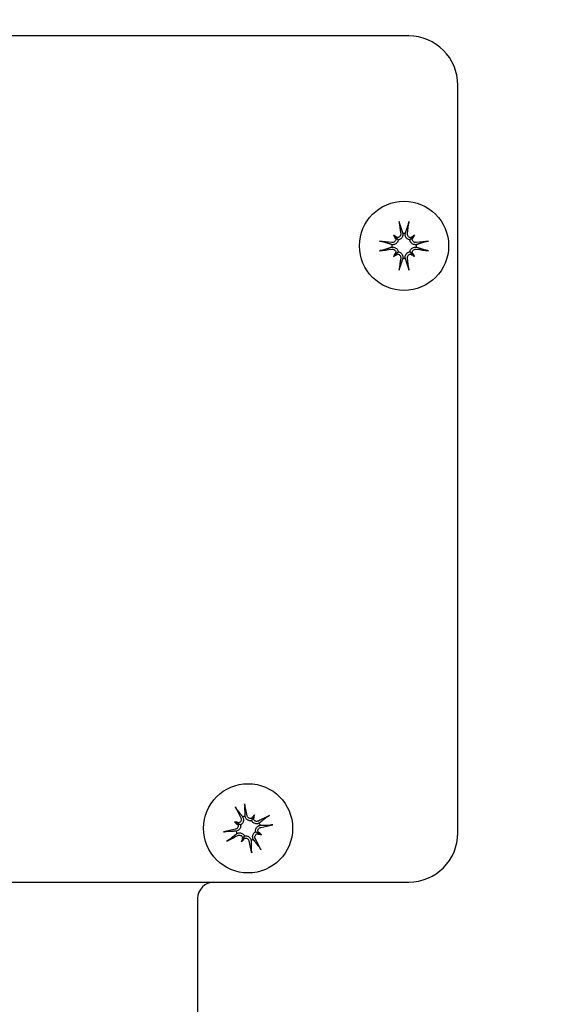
# Model space of a CAD drawing. Header units: inches. Extents: x 24 to 1128, y -69 to 748.
# Tile 349 of 656: x 459.58 to 461.59, y 687.27 to 691.02. Entities that reach past the tile are written whole.
import ezdxf

# ---------------------------------------------------------------- set-up
doc = ezdxf.new("R2010")
doc.units = ezdxf.units.IN
doc.header["$LTSCALE"] = 32
doc.header["$MEASUREMENT"] = 0
doc.layers.add('Dimension (ANSI)', color=7, linetype='Continuous', lineweight=25)
doc.layers.add('Visible (ANSI)', color=7, linetype='Continuous', lineweight=30)
doc.styles.add('Note Text (ANSI)', font='tahoma.ttf')
doc.dimstyles.new('SB Fraction-16 (ANSI)', dxfattribs={"dimscale": 32, "dimtxt": 0.125, "dimasz": 0.098425, "dimexe": 0.125, "dimexo": 0.0625, "dimgap": 0.031496, "dimtad": 0, "dimtih": 1, "dimtoh": 1, "dimdec": 4, "dimrnd": 1e-08, "dimzin": 0, "dimdsep": 46, "dimlunit": 5, "dimtxsty": 'Note Text (ANSI)', "dimcen": 0.09, "dimdle": 0.393701, "dimclrd": 256, "dimclre": 256, "dimclrt": 256, "dimadec": 0, "dimazin": 3, "dimtfac": 0.96, "dimtofl": 0, "dimtmove": 0, "dimatfit": 3, "dimfxl": 1, "dimfrac": 2, "dimtolj": 1, "dimtzin": 12, "dimlwd": -1, "dimlwe": -1, "dimarcsym": 0})

# ---------------------------------------------------------------- blocks, each defined once
blk = doc.blocks.new('*D18')
at = {"layer": 'Defpoints', "color": 0, "transparency": 16777216}
for p in [(468.7806, 692.6685), (316.9743, 544.6685), (468.7806, 544.6685)]:
    blk.add_point(p, dxfattribs=at)
at = {"layer": 'Dimension (ANSI)', "transparency": 16777216}
for p, q in [((466.7806, 692.6685), (312.9743, 692.6685)), ((316.9743, 689.5189), (316.9743, 626.7677)), ((316.9743, 547.8181), (316.9743, 620.5693)), ((466.7806, 544.6685), (312.9743, 544.6685))]:
    blk.add_line(p, q, dxfattribs=at)
for points in [[(316.4494, 689.5189), (317.4993, 689.5189), (316.9743, 692.6685)], [(316.4494, 547.8181), (317.4993, 547.8181), (316.9743, 544.6685)]]:
    blk.add_solid(points, dxfattribs=at)
at = {"layer": 'Dimension (ANSI)', "transparency": 16777216, "insert": (312.8723, 625.7599), "char_height": 4, "attachment_point": 1, "style": 'Note Text (ANSI)'}
blk.add_mtext('\\A1;148', dxfattribs=at)

msp = doc.modelspace()

# ---------------------------------------------------------------- linework, layer by layer
at = {"layer": 'Visible (ANSI)'}
for p, q in [((461.06042, 690.96029), (458.21042, 690.96029)), ((461.24792, 687.92279), (461.24792, 690.77279)), ((461.00227, 690.20073), (461.01082, 690.19218)), ((461.01082, 690.19218), (461.02028, 690.18272)), ((461.0746, 690.19218), (461.06514, 690.18272)), ((461.08315, 690.20073), (461.0746, 690.19218)), ((461.00227, 690.11985), (461.01082, 690.1284)), ((461.01082, 690.1284), (461.02028, 690.13786)), ((461.0746, 690.1284), (461.06514, 690.13786)), ((461.08315, 690.11985), (461.0746, 690.1284)), ((460.4673, 687.98123), (460.46155, 687.96914)), ((460.47249, 687.99215), (460.4673, 687.98123)), ((460.39627, 687.96507), (460.40719, 687.95988)), ((460.40719, 687.95988), (460.41928, 687.95413)), ((460.42334, 687.88885), (460.42854, 687.89977)), ((460.42854, 687.89977), (460.43429, 687.91186)), ((460.48865, 687.92112), (460.47656, 687.92687)), ((460.49957, 687.91593), (460.48865, 687.92112)), ((458.21042, 687.73529), (461.06042, 687.73529)), ((460.25542, 687.67279), (460.25542, 687.10029))]:
    msp.add_line(p, q, dxfattribs=at)
for centre, radius in [((459.63542, 689.34779), 4.125), ((459.63542, 689.34779), 4.09375), ((461.04271, 690.16029), 0.17), ((460.44792, 687.9405), 0.17)]:
    msp.add_circle(centre, radius, dxfattribs=at)
for centre, radius, start, end in [((461.06042, 690.77279), 0.1875, 0, 90), ((461.04271, 690.16029), 0.04718, 84.34093, 95.65907), ((461.04271, 690.16029), 0.04718, 174.34093, 185.65907), ((461.04271, 690.16029), 0.04718, 354.34093, 5.65907), ((461.04271, 690.16029), 0.04718, 264.34093, 275.65907), ((460.44792, 687.9405), 0.04718, 103.89552, 115.21367), ((460.44792, 687.9405), 0.04718, 193.89552, 205.21367), ((460.44792, 687.9405), 0.04718, 13.89552, 25.21367), ((460.44792, 687.9405), 0.04718, 283.89552, 295.21367), ((461.06042, 687.92279), 0.1875, 270, 0), ((460.31792, 687.67279), 0.0625, 90, 180)]:
    msp.add_arc(centre, radius, start, end, dxfattribs=at)
for centre, major_axis, ratio, start_param, end_param in [((461.05553, 690.16222), (0.03276, -0.21817), 0.0871557, 4.2685898, 4.4938021), ((461.02989, 690.16222), (0.03276, 0.21817), 0.0871557, 4.9309758, 5.1561882), ((460.98794, 690.09181), (0.15341, -0.12269), 0.5, 1.7720045, 1.8643738), ((461.11119, 690.21506), (-0.12269, 0.15341), 0.5, 1.2772189, 1.3695882), ((461.01544, 690.20332), (-0.00754, -0.00942), 0.9884519, 0.283831, 0.8431362), ((460.99968, 690.18756), (-0.00942, -0.00754), 0.9884519, 2.2984564, 2.8577617), ((461.09748, 690.09181), (0.15341, 0.12269), 0.5, 1.2772189, 1.3695882), ((461.06998, 690.20332), (-0.00754, 0.00942), 0.9884519, 2.2984564, 2.8577617), ((461.08574, 690.18756), (-0.00942, 0.00754), 0.9884519, 0.283831, 0.8431362), ((460.97423, 690.21506), (-0.12269, -0.15341), 0.5, 1.7720045, 1.8643738), ((461.04078, 690.14747), (-0.21817, 0.03276), 0.0871557, 4.9309758, 5.1561882), ((461.04078, 690.17311), (0.21817, 0.03276), 0.0871557, 4.2685898, 4.4938021), ((461.04463, 690.14747), (-0.21817, -0.03276), 0.0871557, 4.2685898, 4.4938021), ((461.04463, 690.17311), (0.21817, -0.03276), 0.0871557, 4.9309758, 5.1561882), ((461.11119, 690.10552), (0.12269, 0.15341), 0.5, 1.7720045, 1.8643738), ((460.98794, 690.22878), (-0.15341, -0.12269), 0.5, 1.2772189, 1.3695882), ((460.99968, 690.13302), (0.00942, -0.00754), 0.9884519, 0.283831, 0.8431362), ((461.01544, 690.11726), (0.00754, -0.00942), 0.9884519, 2.2984564, 2.8577617), ((461.05553, 690.15837), (-0.03276, -0.21817), 0.0871557, 4.9309758, 5.1561882), ((461.02989, 690.15837), (-0.03276, 0.21817), 0.0871557, 4.2685898, 4.4938021), ((461.06998, 690.11726), (0.00754, 0.00942), 0.9884519, 0.283831, 0.8431362), ((461.09748, 690.22878), (-0.15341, 0.12269), 0.5, 1.7720045, 1.8643738), ((461.08574, 690.13302), (0.00942, 0.00754), 0.9884519, 2.2984564, 2.8577617), ((460.97423, 690.10552), (0.12269, -0.15341), 0.5, 1.2772189, 1.3695882), ((460.45936, 687.9466), (0.10389, -0.19462), 0.0871557, 4.2685898, 4.4938021), ((460.43519, 687.93802), (-0.04215, 0.21655), 0.0871557, 4.9309758, 5.1561882), ((460.52245, 687.8943), (0.1035, 0.16696), 0.5, 1.2772189, 1.3695882), ((460.45921, 687.99017), (-0.01026, 0.00636), 0.9884519, 2.2984564, 2.8577617), ((460.47934, 687.98059), (-0.0114, 0.00395), 0.9884519, 0.283831, 0.8431362), ((460.36505, 687.96919), (-0.06426, -0.18563), 0.5, 1.7720045, 1.8643738), ((460.45402, 687.92906), (-0.19462, -0.10389), 0.0871557, 4.2685898, 4.4938021), ((460.4504, 687.92777), (-0.21655, -0.04215), 0.0871557, 4.9309758, 5.1561882), ((460.41923, 687.85763), (0.18563, -0.06426), 0.5, 1.7720045, 1.8643738), ((460.49412, 688.01503), (-0.16696, 0.1035), 0.5, 1.2772189, 1.3695882), ((460.40782, 687.97192), (-0.00395, -0.0114), 0.9884519, 0.283831, 0.8431362), ((460.39825, 687.95179), (-0.00636, -0.01026), 0.9884519, 2.2984564, 2.8577617), ((460.44544, 687.95323), (0.21655, 0.04215), 0.0871557, 4.9309758, 5.1561882), ((460.44181, 687.95194), (0.19462, 0.10389), 0.0871557, 4.2685898, 4.4938021), ((460.53078, 687.91181), (0.06426, 0.18563), 0.5, 1.7720045, 1.8643738), ((460.37339, 687.9867), (-0.1035, -0.16696), 0.5, 1.2772189, 1.3695882), ((460.4165, 687.90041), (0.0114, -0.00395), 0.9884519, 0.283831, 0.8431362), ((460.43663, 687.89083), (0.01026, -0.00636), 0.9884519, 2.2984564, 2.8577617), ((460.46064, 687.94298), (0.04215, -0.21655), 0.0871557, 4.9309758, 5.1561882), ((460.43648, 687.93439), (-0.10389, 0.19462), 0.0871557, 4.2685898, 4.4938021), ((460.48801, 687.90908), (0.00395, 0.0114), 0.9884519, 0.283831, 0.8431362), ((460.47661, 688.02337), (-0.18563, 0.06426), 0.5, 1.7720045, 1.8643738), ((460.49759, 687.92921), (0.00636, 0.01026), 0.9884519, 2.2984564, 2.8577617), ((460.40171, 687.86597), (0.16696, -0.1035), 0.5, 1.2772189, 1.3695882)]:
    msp.add_ellipse(centre, major_axis=major_axis, ratio=ratio, start_param=start_param, end_param=end_param, dxfattribs=at)
for points, knots in [([(461.02623, 690.24263), (461.0261, 690.24301), (461.02595, 690.24355), (461.02565, 690.24482), (461.02544, 690.2458), (461.02509, 690.24764), (461.0249, 690.24882), (461.0246, 690.25082), (461.02444, 690.252), (461.02432, 690.25306), (461.02431, 690.25318), (461.02429, 690.25331)], [0.070980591, 0.070980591, 0.070980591, 0.070980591, 0.077295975, 0.077295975, 0.085001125, 0.085001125, 0.092713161, 0.092713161, 0.100429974, 0.100429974, 0.101478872, 0.101478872, 0.101478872, 0.101478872]), ([(461.06113, 690.25331), (461.06111, 690.25318), (461.0611, 690.25306), (461.06098, 690.252), (461.06082, 690.25082), (461.06052, 690.24882), (461.06032, 690.24764), (461.05998, 690.2458), (461.05977, 690.24482), (461.05947, 690.24355), (461.05932, 690.24301), (461.05919, 690.24263)], [0.022192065, 0.022192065, 0.022192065, 0.022192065, 0.023240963, 0.023240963, 0.030957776, 0.030957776, 0.038669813, 0.038669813, 0.046374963, 0.046374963, 0.052690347, 0.052690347, 0.052690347, 0.052690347]), ([(461.02028, 690.18272), (461.02018, 690.18197), (461.02003, 690.18121), (461.01936, 690.17855), (461.01857, 690.17667), (461.01666, 690.17341), (461.0154, 690.17181), (461.01253, 690.1691), (461.01092, 690.16799), (461.00755, 690.1662), (461.00548, 690.16546), (461.00126, 690.16464), (460.9991, 690.16457), (460.99714, 690.16476), (460.99668, 690.16481), (460.99622, 690.16487), (460.99576, 690.16494)], [-0.082905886, -0.082905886, -0.082905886, -0.082905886, -0.07722729, -0.07722729, -0.062808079, -0.062808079, -0.048388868, -0.048388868, -0.033969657, -0.033969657, -0.016984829, -0.016984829, 0, 0, 0, 0.003998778, 0.003998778, 0.003998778, 0.003998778]), ([(461.01152, 690.18561), (461.01142, 690.18419), (461.01107, 690.1827), (461.00981, 690.1797), (461.0088, 690.17821), (461.00646, 690.17585), (461.00497, 690.17481), (461.00172, 690.17342), (460.99997, 690.17306), (460.99765, 690.17301), (460.99696, 690.17305), (460.99626, 690.17314)], [0.028039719, 0.028039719, 0.028039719, 0.028039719, 0.038804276, 0.038804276, 0.051438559, 0.051438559, 0.064219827, 0.064219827, 0.077001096, 0.077001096, 0.082246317, 0.082246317, 0.082246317, 0.082246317]), ([(461.02986, 690.20674), (461.03008, 690.20509), (461.02999, 690.20327), (461.02908, 690.19981), (461.02826, 690.19817), (461.02624, 690.1955), (461.02491, 690.19428), (461.02189, 690.19247), (461.02019, 690.19188), (461.01817, 690.19156), (461.01778, 690.19151), (461.01739, 690.19149)], [0, 0, 0, 0, 0.013005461, 0.013005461, 0.026010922, 0.026010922, 0.038651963, 0.038651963, 0.051293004, 0.051293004, 0.054256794, 0.054256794, 0.054256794, 0.054256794]), ([(461.03806, 690.20725), (461.03813, 690.20678), (461.03819, 690.20632), (461.03843, 690.2039), (461.03836, 690.20174), (461.03754, 690.19752), (461.0368, 690.19545), (461.03501, 690.19208), (461.0339, 690.19047), (461.03119, 690.1876), (461.0296, 690.18634), (461.02633, 690.18443), (461.02445, 690.18364), (461.02179, 690.18297), (461.02103, 690.18282), (461.02028, 690.18272)], [0.221046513, 0.221046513, 0.221046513, 0.221046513, 0.225045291, 0.225045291, 0.24203012, 0.24203012, 0.259014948, 0.259014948, 0.273434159, 0.273434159, 0.28785337, 0.28785337, 0.302272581, 0.302272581, 0.307951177, 0.307951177, 0.307951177, 0.307951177]), ([(461.06514, 690.18272), (461.06439, 690.18282), (461.06363, 690.18297), (461.06097, 690.18364), (461.05909, 690.18443), (461.05582, 690.18634), (461.05423, 690.1876), (461.05152, 690.19047), (461.05041, 690.19208), (461.04862, 690.19545), (461.04788, 690.19752), (461.04706, 690.20174), (461.04699, 690.2039), (461.04718, 690.20586), (461.04723, 690.20632), (461.04729, 690.20678), (461.04736, 690.20725)], [-0.082905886, -0.082905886, -0.082905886, -0.082905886, -0.07722729, -0.07722729, -0.062808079, -0.062808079, -0.048388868, -0.048388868, -0.033969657, -0.033969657, -0.016984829, -0.016984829, 0, 0, 0, 0.003998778, 0.003998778, 0.003998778, 0.003998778]), ([(461.06803, 690.19149), (461.0666, 690.19158), (461.06512, 690.19193), (461.06212, 690.19319), (461.06063, 690.1942), (461.05826, 690.19654), (461.05723, 690.19803), (461.05584, 690.20128), (461.05548, 690.20304), (461.05543, 690.20535), (461.05546, 690.20604), (461.05555, 690.20674)], [0.028039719, 0.028039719, 0.028039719, 0.028039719, 0.038804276, 0.038804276, 0.051438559, 0.051438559, 0.064219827, 0.064219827, 0.077001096, 0.077001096, 0.082246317, 0.082246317, 0.082246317, 0.082246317]), ([(461.08966, 690.16494), (461.0892, 690.16487), (461.08874, 690.16481), (461.08632, 690.16457), (461.08416, 690.16464), (461.07994, 690.16546), (461.07787, 690.1662), (461.0745, 690.16799), (461.07289, 690.1691), (461.07002, 690.17181), (461.06876, 690.17341), (461.06684, 690.17667), (461.06606, 690.17855), (461.06539, 690.18121), (461.06524, 690.18197), (461.06514, 690.18272)], [0.221046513, 0.221046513, 0.221046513, 0.221046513, 0.225045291, 0.225045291, 0.24203012, 0.24203012, 0.259014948, 0.259014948, 0.273434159, 0.273434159, 0.28785337, 0.28785337, 0.302272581, 0.302272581, 0.307951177, 0.307951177, 0.307951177, 0.307951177]), ([(461.08916, 690.17314), (461.08751, 690.17292), (461.08569, 690.17301), (461.08223, 690.17392), (461.08059, 690.17474), (461.07792, 690.17677), (461.0767, 690.17809), (461.07489, 690.18111), (461.07429, 690.18281), (461.07398, 690.18483), (461.07393, 690.18522), (461.0739, 690.18561)], [0, 0, 0, 0, 0.013005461, 0.013005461, 0.026010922, 0.026010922, 0.038651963, 0.038651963, 0.051293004, 0.051293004, 0.054256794, 0.054256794, 0.054256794, 0.054256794]), ([(460.94969, 690.17871), (460.94982, 690.17869), (460.94994, 690.17868), (460.951, 690.17856), (460.95218, 690.1784), (460.95418, 690.1781), (460.95536, 690.17791), (460.9572, 690.17756), (460.95818, 690.17735), (460.95945, 690.17705), (460.95999, 690.1769), (460.96037, 690.17677)], [0.022192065, 0.022192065, 0.022192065, 0.022192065, 0.023240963, 0.023240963, 0.030957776, 0.030957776, 0.038669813, 0.038669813, 0.046374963, 0.046374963, 0.052690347, 0.052690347, 0.052690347, 0.052690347]), ([(460.96037, 690.14381), (460.95999, 690.14368), (460.95945, 690.14353), (460.95818, 690.14323), (460.9572, 690.14302), (460.95536, 690.14268), (460.95418, 690.14248), (460.95218, 690.14218), (460.951, 690.14202), (460.94994, 690.1419), (460.94982, 690.14189), (460.94969, 690.14187)], [0.070980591, 0.070980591, 0.070980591, 0.070980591, 0.077295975, 0.077295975, 0.085001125, 0.085001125, 0.092713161, 0.092713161, 0.100429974, 0.100429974, 0.101478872, 0.101478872, 0.101478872, 0.101478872]), ([(460.99576, 690.15564), (460.99622, 690.15571), (460.99668, 690.15577), (460.9991, 690.15601), (461.00126, 690.15594), (461.00548, 690.15512), (461.00755, 690.15438), (461.01092, 690.15259), (461.01253, 690.15148), (461.0154, 690.14877), (461.01666, 690.14718), (461.01857, 690.14391), (461.01936, 690.14203), (461.02003, 690.13937), (461.02018, 690.13861), (461.02028, 690.13786)], [0.221046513, 0.221046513, 0.221046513, 0.221046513, 0.225045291, 0.225045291, 0.24203012, 0.24203012, 0.259014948, 0.259014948, 0.273434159, 0.273434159, 0.28785337, 0.28785337, 0.302272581, 0.302272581, 0.307951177, 0.307951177, 0.307951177, 0.307951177]), ([(460.99626, 690.14745), (460.99791, 690.14766), (460.99973, 690.14757), (461.00319, 690.14666), (461.00483, 690.14584), (461.0075, 690.14382), (461.00872, 690.14249), (461.01053, 690.13947), (461.01112, 690.13777), (461.01144, 690.13576), (461.01149, 690.13536), (461.01152, 690.13497)], [0, 0, 0, 0, 0.013005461, 0.013005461, 0.026010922, 0.026010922, 0.038651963, 0.038651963, 0.051293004, 0.051293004, 0.054256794, 0.054256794, 0.054256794, 0.054256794]), ([(461.06514, 690.13786), (461.06524, 690.13861), (461.06539, 690.13937), (461.06606, 690.14203), (461.06684, 690.14391), (461.06876, 690.14718), (461.07002, 690.14877), (461.07289, 690.15148), (461.0745, 690.15259), (461.07787, 690.15438), (461.07994, 690.15512), (461.08416, 690.15594), (461.08632, 690.15601), (461.08828, 690.15582), (461.08874, 690.15577), (461.0892, 690.15571), (461.08966, 690.15564)], [-0.082905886, -0.082905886, -0.082905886, -0.082905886, -0.07722729, -0.07722729, -0.062808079, -0.062808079, -0.048388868, -0.048388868, -0.033969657, -0.033969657, -0.016984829, -0.016984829, 0, 0, 0, 0.003998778, 0.003998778, 0.003998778, 0.003998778]), ([(461.0739, 690.13497), (461.074, 690.1364), (461.07434, 690.13788), (461.07561, 690.14088), (461.07662, 690.14237), (461.07896, 690.14474), (461.08045, 690.14577), (461.0837, 690.14716), (461.08545, 690.14752), (461.08777, 690.14757), (461.08846, 690.14754), (461.08916, 690.14745)], [0.028039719, 0.028039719, 0.028039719, 0.028039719, 0.038804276, 0.038804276, 0.051438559, 0.051438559, 0.064219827, 0.064219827, 0.077001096, 0.077001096, 0.082246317, 0.082246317, 0.082246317, 0.082246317]), ([(461.12505, 690.17677), (461.12543, 690.1769), (461.12597, 690.17705), (461.12724, 690.17735), (461.12822, 690.17756), (461.13006, 690.17791), (461.13124, 690.1781), (461.13324, 690.1784), (461.13442, 690.17856), (461.13548, 690.17868), (461.1356, 690.17869), (461.13573, 690.17871)], [0.070980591, 0.070980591, 0.070980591, 0.070980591, 0.077295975, 0.077295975, 0.085001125, 0.085001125, 0.092713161, 0.092713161, 0.100429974, 0.100429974, 0.101478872, 0.101478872, 0.101478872, 0.101478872]), ([(461.13573, 690.14187), (461.1356, 690.14189), (461.13548, 690.1419), (461.13442, 690.14202), (461.13324, 690.14218), (461.13124, 690.14248), (461.13006, 690.14268), (461.12822, 690.14302), (461.12724, 690.14323), (461.12597, 690.14353), (461.12543, 690.14368), (461.12505, 690.14381)], [0.022192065, 0.022192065, 0.022192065, 0.022192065, 0.023240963, 0.023240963, 0.030957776, 0.030957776, 0.038669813, 0.038669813, 0.046374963, 0.046374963, 0.052690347, 0.052690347, 0.052690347, 0.052690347]), ([(461.01739, 690.1291), (461.01881, 690.129), (461.0203, 690.12866), (461.0233, 690.12739), (461.02479, 690.12638), (461.02715, 690.12404), (461.02819, 690.12255), (461.02958, 690.1193), (461.02994, 690.11755), (461.02999, 690.11523), (461.02996, 690.11454), (461.02986, 690.11384)], [0.028039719, 0.028039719, 0.028039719, 0.028039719, 0.038804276, 0.038804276, 0.051438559, 0.051438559, 0.064219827, 0.064219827, 0.077001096, 0.077001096, 0.082246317, 0.082246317, 0.082246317, 0.082246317]), ([(461.02028, 690.13786), (461.02103, 690.13776), (461.02179, 690.13761), (461.02445, 690.13694), (461.02633, 690.13616), (461.0296, 690.13424), (461.03119, 690.13298), (461.0339, 690.13011), (461.03501, 690.1285), (461.0368, 690.12513), (461.03754, 690.12306), (461.03836, 690.11884), (461.03843, 690.11668), (461.03824, 690.11472), (461.03819, 690.11426), (461.03813, 690.1138), (461.03806, 690.11334)], [-0.082905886, -0.082905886, -0.082905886, -0.082905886, -0.07722729, -0.07722729, -0.062808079, -0.062808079, -0.048388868, -0.048388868, -0.033969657, -0.033969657, -0.016984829, -0.016984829, 0, 0, 0, 0.003998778, 0.003998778, 0.003998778, 0.003998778]), ([(461.04736, 690.11334), (461.04729, 690.1138), (461.04723, 690.11426), (461.04699, 690.11668), (461.04706, 690.11884), (461.04788, 690.12306), (461.04862, 690.12513), (461.05041, 690.1285), (461.05152, 690.13011), (461.05423, 690.13298), (461.05582, 690.13424), (461.05909, 690.13616), (461.06097, 690.13694), (461.06363, 690.13761), (461.06439, 690.13776), (461.06514, 690.13786)], [0.221046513, 0.221046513, 0.221046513, 0.221046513, 0.225045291, 0.225045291, 0.24203012, 0.24203012, 0.259014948, 0.259014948, 0.273434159, 0.273434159, 0.28785337, 0.28785337, 0.302272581, 0.302272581, 0.307951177, 0.307951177, 0.307951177, 0.307951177]), ([(461.05555, 690.11384), (461.05534, 690.11549), (461.05543, 690.11731), (461.05634, 690.12077), (461.05716, 690.12241), (461.05918, 690.12508), (461.06051, 690.1263), (461.06353, 690.12811), (461.06523, 690.12871), (461.06724, 690.12902), (461.06764, 690.12907), (461.06803, 690.1291)], [0, 0, 0, 0, 0.013005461, 0.013005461, 0.026010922, 0.026010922, 0.038651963, 0.038651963, 0.051293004, 0.051293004, 0.054256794, 0.054256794, 0.054256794, 0.054256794]), ([(461.02429, 690.06727), (461.02431, 690.0674), (461.02432, 690.06752), (461.02444, 690.06858), (461.0246, 690.06976), (461.0249, 690.07177), (461.02509, 690.07294), (461.02544, 690.07478), (461.02565, 690.07576), (461.02595, 690.07703), (461.0261, 690.07757), (461.02623, 690.07795)], [0.022192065, 0.022192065, 0.022192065, 0.022192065, 0.023240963, 0.023240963, 0.030957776, 0.030957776, 0.038669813, 0.038669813, 0.046374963, 0.046374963, 0.052690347, 0.052690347, 0.052690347, 0.052690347]), ([(461.05919, 690.07795), (461.05932, 690.07757), (461.05947, 690.07703), (461.05977, 690.07576), (461.05998, 690.07478), (461.06032, 690.07294), (461.06052, 690.07177), (461.06082, 690.06976), (461.06098, 690.06858), (461.0611, 690.06752), (461.06111, 690.0674), (461.06113, 690.06727)], [0.070980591, 0.070980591, 0.070980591, 0.070980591, 0.077295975, 0.077295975, 0.085001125, 0.085001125, 0.092713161, 0.092713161, 0.100429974, 0.100429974, 0.101478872, 0.101478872, 0.101478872, 0.101478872]), ([(460.40483, 688.01257), (460.40458, 688.01289), (460.40426, 688.01335), (460.40355, 688.01444), (460.40302, 688.0153), (460.40208, 688.01692), (460.4015, 688.01796), (460.40055, 688.01974), (460.40001, 688.0208), (460.39954, 688.02176), (460.39948, 688.02188), (460.39943, 688.02199)], [0.070980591, 0.070980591, 0.070980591, 0.070980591, 0.077295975, 0.077295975, 0.085001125, 0.085001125, 0.092713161, 0.092713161, 0.100429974, 0.100429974, 0.101478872, 0.101478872, 0.101478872, 0.101478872]), ([(460.43414, 688.03432), (460.43417, 688.0342), (460.4342, 688.03407), (460.43444, 688.03303), (460.43469, 688.03187), (460.43507, 688.02988), (460.43528, 688.02871), (460.43557, 688.02686), (460.43571, 688.02586), (460.43584, 688.02457), (460.43588, 688.02401), (460.43589, 688.02361)], [0.022192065, 0.022192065, 0.022192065, 0.022192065, 0.023240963, 0.023240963, 0.030957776, 0.030957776, 0.038669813, 0.038669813, 0.046374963, 0.046374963, 0.052690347, 0.052690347, 0.052690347, 0.052690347]), ([(460.42027, 687.97997), (460.42102, 687.97848), (460.42154, 687.97674), (460.42184, 687.97318), (460.42162, 687.97136), (460.42061, 687.96816), (460.41977, 687.96657), (460.41753, 687.96385), (460.41613, 687.96273), (460.41433, 687.96175), (460.41398, 687.96158), (460.41362, 687.96142)], [0, 0, 0, 0, 0.013005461, 0.013005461, 0.026010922, 0.026010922, 0.038651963, 0.038651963, 0.051293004, 0.051293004, 0.054256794, 0.054256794, 0.054256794, 0.054256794]), ([(460.42782, 687.98319), (460.42804, 687.98278), (460.42826, 687.98236), (460.42929, 687.98016), (460.42994, 687.9781), (460.43059, 687.97385), (460.43058, 687.97165), (460.43002, 687.96788), (460.42951, 687.96599), (460.42792, 687.96238), (460.42684, 687.96066), (460.42441, 687.95776), (460.4229, 687.95639), (460.42061, 687.95487), (460.41995, 687.95448), (460.41928, 687.95413)], [0.221046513, 0.221046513, 0.221046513, 0.221046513, 0.225045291, 0.225045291, 0.24203012, 0.24203012, 0.259014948, 0.259014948, 0.273434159, 0.273434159, 0.28785337, 0.28785337, 0.302272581, 0.302272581, 0.307951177, 0.307951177, 0.307951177, 0.307951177]), ([(460.46155, 687.96914), (460.4608, 687.96899), (460.46004, 687.96887), (460.45731, 687.96862), (460.45527, 687.96872), (460.45156, 687.96944), (460.44963, 687.97009), (460.44612, 687.97189), (460.44453, 687.97303), (460.44172, 687.97561), (460.44033, 687.97731), (460.43815, 687.98102), (460.43735, 687.98302), (460.43688, 687.98493), (460.43677, 687.98538), (460.43667, 687.98584), (460.43659, 687.9863)], [-0.082905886, -0.082905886, -0.082905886, -0.082905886, -0.07722729, -0.07722729, -0.062808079, -0.062808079, -0.048388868, -0.048388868, -0.033969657, -0.033969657, -0.016984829, -0.016984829, 0, 0, 0, 0.003998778, 0.003998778, 0.003998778, 0.003998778]), ([(460.46134, 687.97837), (460.45996, 687.97799), (460.45845, 687.97781), (460.45519, 687.97799), (460.45346, 687.97845), (460.45044, 687.97987), (460.44897, 687.98092), (460.44657, 687.98352), (460.44565, 687.98505), (460.44482, 687.98722), (460.44462, 687.98788), (460.44448, 687.98857)], [0.028039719, 0.028039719, 0.028039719, 0.028039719, 0.038804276, 0.038804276, 0.051438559, 0.051438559, 0.064219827, 0.064219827, 0.077001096, 0.077001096, 0.082246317, 0.082246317, 0.082246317, 0.082246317]), ([(460.49061, 687.9606), (460.4902, 687.96037), (460.48978, 687.96016), (460.48758, 687.95913), (460.48552, 687.95847), (460.48127, 687.95783), (460.47907, 687.95784), (460.4753, 687.95839), (460.47341, 687.9589), (460.4698, 687.96049), (460.46808, 687.96158), (460.46518, 687.96401), (460.46381, 687.96552), (460.46229, 687.9678), (460.46189, 687.96847), (460.46155, 687.96914)], [0.221046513, 0.221046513, 0.221046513, 0.221046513, 0.225045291, 0.225045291, 0.24203012, 0.24203012, 0.259014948, 0.259014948, 0.273434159, 0.273434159, 0.28785337, 0.28785337, 0.302272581, 0.302272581, 0.307951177, 0.307951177, 0.307951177, 0.307951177]), ([(460.48739, 687.96815), (460.4859, 687.96739), (460.48416, 687.96687), (460.4806, 687.96657), (460.47877, 687.96679), (460.47558, 687.96781), (460.47399, 687.96865), (460.47127, 687.97089), (460.47014, 687.97229), (460.46917, 687.97408), (460.469, 687.97444), (460.46884, 687.9748)], [0, 0, 0, 0, 0.013005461, 0.013005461, 0.026010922, 0.026010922, 0.038651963, 0.038651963, 0.051293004, 0.051293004, 0.054256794, 0.054256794, 0.054256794, 0.054256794]), ([(460.51999, 687.98359), (460.52031, 687.98384), (460.52077, 687.98416), (460.52186, 687.98487), (460.52272, 687.9854), (460.52434, 687.98633), (460.52538, 687.98691), (460.52716, 687.98787), (460.52822, 687.98841), (460.52918, 687.98888), (460.52929, 687.98893), (460.52941, 687.98899)], [0.070980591, 0.070980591, 0.070980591, 0.070980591, 0.077295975, 0.077295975, 0.085001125, 0.085001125, 0.092713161, 0.092713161, 0.100429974, 0.100429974, 0.101478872, 0.101478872, 0.101478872, 0.101478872]), ([(460.41005, 687.95392), (460.41043, 687.95254), (460.41061, 687.95103), (460.41042, 687.94778), (460.40996, 687.94604), (460.40855, 687.94302), (460.40749, 687.94155), (460.4049, 687.93915), (460.40336, 687.93823), (460.4012, 687.9374), (460.40053, 687.9372), (460.39985, 687.93706)], [0.028039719, 0.028039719, 0.028039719, 0.028039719, 0.038804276, 0.038804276, 0.051438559, 0.051438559, 0.064219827, 0.064219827, 0.077001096, 0.077001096, 0.082246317, 0.082246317, 0.082246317, 0.082246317]), ([(460.41928, 687.95413), (460.41943, 687.95339), (460.41955, 687.95262), (460.4198, 687.94989), (460.41969, 687.94785), (460.41898, 687.94414), (460.41833, 687.94221), (460.41653, 687.9387), (460.41539, 687.93711), (460.41281, 687.9343), (460.41111, 687.93291), (460.4074, 687.93073), (460.40539, 687.92994), (460.40348, 687.92946), (460.40303, 687.92935), (460.40258, 687.92925), (460.40211, 687.92917)], [-0.082905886, -0.082905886, -0.082905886, -0.082905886, -0.07722729, -0.07722729, -0.062808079, -0.062808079, -0.048388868, -0.048388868, -0.033969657, -0.033969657, -0.016984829, -0.016984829, 0, 0, 0, 0.003998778, 0.003998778, 0.003998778, 0.003998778]), ([(460.47656, 687.92687), (460.47641, 687.92761), (460.47629, 687.92838), (460.47603, 687.93111), (460.47614, 687.93314), (460.47686, 687.93686), (460.47751, 687.93879), (460.47931, 687.9423), (460.48045, 687.94388), (460.48303, 687.9467), (460.48473, 687.94809), (460.48844, 687.95027), (460.49044, 687.95106), (460.49235, 687.95154), (460.4928, 687.95165), (460.49326, 687.95175), (460.49372, 687.95183)], [-0.082905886, -0.082905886, -0.082905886, -0.082905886, -0.07722729, -0.07722729, -0.062808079, -0.062808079, -0.048388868, -0.048388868, -0.033969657, -0.033969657, -0.016984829, -0.016984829, 0, 0, 0, 0.003998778, 0.003998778, 0.003998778, 0.003998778]), ([(460.48579, 687.92708), (460.48541, 687.92846), (460.48523, 687.92997), (460.48541, 687.93322), (460.48587, 687.93496), (460.48729, 687.93798), (460.48834, 687.93945), (460.49094, 687.94184), (460.49247, 687.94277), (460.49464, 687.9436), (460.4953, 687.94379), (460.49599, 687.94394)], [0.028039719, 0.028039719, 0.028039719, 0.028039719, 0.038804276, 0.038804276, 0.051438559, 0.051438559, 0.064219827, 0.064219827, 0.077001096, 0.077001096, 0.082246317, 0.082246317, 0.082246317, 0.082246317]), ([(460.54174, 687.95428), (460.54161, 687.95425), (460.54149, 687.95422), (460.54045, 687.95398), (460.53929, 687.95373), (460.5373, 687.95334), (460.53613, 687.95314), (460.53428, 687.95285), (460.53328, 687.95271), (460.53198, 687.95258), (460.53143, 687.95254), (460.53102, 687.95253)], [0.022192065, 0.022192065, 0.022192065, 0.022192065, 0.023240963, 0.023240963, 0.030957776, 0.030957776, 0.038669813, 0.038669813, 0.046374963, 0.046374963, 0.052690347, 0.052690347, 0.052690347, 0.052690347]), ([(460.3541, 687.92672), (460.35422, 687.92675), (460.35435, 687.92678), (460.35538, 687.92702), (460.35655, 687.92727), (460.35854, 687.92765), (460.35971, 687.92786), (460.36156, 687.92815), (460.36256, 687.92829), (460.36385, 687.92842), (460.36441, 687.92846), (460.36481, 687.92847)], [0.022192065, 0.022192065, 0.022192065, 0.022192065, 0.023240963, 0.023240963, 0.030957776, 0.030957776, 0.038669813, 0.038669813, 0.046374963, 0.046374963, 0.052690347, 0.052690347, 0.052690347, 0.052690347]), ([(460.37585, 687.89741), (460.37553, 687.89716), (460.37507, 687.89684), (460.37398, 687.89613), (460.37312, 687.8956), (460.3715, 687.89466), (460.37046, 687.89408), (460.36867, 687.89313), (460.36761, 687.89259), (460.36666, 687.89212), (460.36654, 687.89207), (460.36642, 687.89201)], [0.070980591, 0.070980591, 0.070980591, 0.070980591, 0.077295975, 0.077295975, 0.085001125, 0.085001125, 0.092713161, 0.092713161, 0.100429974, 0.100429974, 0.101478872, 0.101478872, 0.101478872, 0.101478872]), ([(460.40523, 687.9204), (460.40564, 687.92063), (460.40606, 687.92084), (460.40826, 687.92187), (460.41031, 687.92252), (460.41457, 687.92317), (460.41677, 687.92316), (460.42054, 687.9226), (460.42243, 687.92209), (460.42604, 687.9205), (460.42776, 687.91942), (460.43066, 687.91699), (460.43202, 687.91548), (460.43355, 687.9132), (460.43394, 687.91253), (460.43429, 687.91186)], [0.221046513, 0.221046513, 0.221046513, 0.221046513, 0.225045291, 0.225045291, 0.24203012, 0.24203012, 0.259014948, 0.259014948, 0.273434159, 0.273434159, 0.28785337, 0.28785337, 0.302272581, 0.302272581, 0.307951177, 0.307951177, 0.307951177, 0.307951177]), ([(460.40845, 687.91285), (460.40993, 687.9136), (460.41168, 687.91413), (460.41524, 687.91443), (460.41706, 687.9142), (460.42026, 687.91319), (460.42185, 687.91235), (460.42456, 687.91011), (460.42569, 687.90871), (460.42667, 687.90691), (460.42684, 687.90656), (460.427, 687.9062)], [0, 0, 0, 0, 0.013005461, 0.013005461, 0.026010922, 0.026010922, 0.038651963, 0.038651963, 0.051293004, 0.051293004, 0.054256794, 0.054256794, 0.054256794, 0.054256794]), ([(460.43429, 687.91186), (460.43503, 687.91201), (460.4358, 687.91213), (460.43853, 687.91238), (460.44056, 687.91228), (460.44428, 687.91156), (460.44621, 687.91091), (460.44972, 687.90911), (460.4513, 687.90797), (460.45412, 687.90539), (460.45551, 687.90369), (460.45769, 687.89998), (460.45848, 687.89798), (460.45896, 687.89607), (460.45907, 687.89562), (460.45917, 687.89516), (460.45925, 687.8947)], [-0.082905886, -0.082905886, -0.082905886, -0.082905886, -0.07722729, -0.07722729, -0.062808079, -0.062808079, -0.048388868, -0.048388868, -0.033969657, -0.033969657, -0.016984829, -0.016984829, 0, 0, 0, 0.003998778, 0.003998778, 0.003998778, 0.003998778]), ([(460.4345, 687.90263), (460.43588, 687.90301), (460.43739, 687.90319), (460.44064, 687.90301), (460.44238, 687.90255), (460.4454, 687.90113), (460.44687, 687.90008), (460.44926, 687.89748), (460.45019, 687.89595), (460.45102, 687.89378), (460.45121, 687.89312), (460.45136, 687.89243)], [0.028039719, 0.028039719, 0.028039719, 0.028039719, 0.038804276, 0.038804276, 0.051438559, 0.051438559, 0.064219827, 0.064219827, 0.077001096, 0.077001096, 0.082246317, 0.082246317, 0.082246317, 0.082246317]), ([(460.46802, 687.89781), (460.46779, 687.89822), (460.46758, 687.89864), (460.46655, 687.90084), (460.46589, 687.9029), (460.46525, 687.90715), (460.46525, 687.90935), (460.46581, 687.91312), (460.46632, 687.91501), (460.46791, 687.91862), (460.469, 687.92034), (460.47143, 687.92324), (460.47294, 687.9246), (460.47522, 687.92613), (460.47589, 687.92652), (460.47656, 687.92687)], [0.221046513, 0.221046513, 0.221046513, 0.221046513, 0.225045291, 0.225045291, 0.24203012, 0.24203012, 0.259014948, 0.259014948, 0.273434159, 0.273434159, 0.28785337, 0.28785337, 0.302272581, 0.302272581, 0.307951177, 0.307951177, 0.307951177, 0.307951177]), ([(460.47557, 687.90103), (460.47481, 687.90251), (460.47429, 687.90426), (460.47399, 687.90782), (460.47421, 687.90964), (460.47523, 687.91284), (460.47607, 687.91443), (460.47831, 687.91715), (460.47971, 687.91827), (460.4815, 687.91925), (460.48186, 687.91942), (460.48222, 687.91958)], [0, 0, 0, 0, 0.013005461, 0.013005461, 0.026010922, 0.026010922, 0.038651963, 0.038651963, 0.051293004, 0.051293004, 0.054256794, 0.054256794, 0.054256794, 0.054256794]), ([(460.4617, 687.84668), (460.46167, 687.8468), (460.46164, 687.84693), (460.4614, 687.84796), (460.46115, 687.84913), (460.46076, 687.85112), (460.46056, 687.85229), (460.46027, 687.85414), (460.46013, 687.85514), (460.45999, 687.85643), (460.45996, 687.85699), (460.45995, 687.85739)], [0.022192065, 0.022192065, 0.022192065, 0.022192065, 0.023240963, 0.023240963, 0.030957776, 0.030957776, 0.038669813, 0.038669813, 0.046374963, 0.046374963, 0.052690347, 0.052690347, 0.052690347, 0.052690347]), ([(460.49101, 687.86843), (460.49125, 687.86811), (460.49158, 687.86765), (460.49229, 687.86656), (460.49281, 687.8657), (460.49375, 687.86408), (460.49433, 687.86304), (460.49529, 687.86126), (460.49583, 687.86019), (460.4963, 687.85924), (460.49635, 687.85912), (460.49641, 687.85901)], [0.070980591, 0.070980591, 0.070980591, 0.070980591, 0.077295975, 0.077295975, 0.085001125, 0.085001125, 0.092713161, 0.092713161, 0.100429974, 0.100429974, 0.101478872, 0.101478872, 0.101478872, 0.101478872])]:
    msp.add_open_spline(points, degree=3, knots=knots, dxfattribs=at)
for points, weights in [([(461.02623, 690.24263), (461.0336, 690.22068), (461.03784, 690.20794)], [1.00573011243, 1.04257005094, 1.00216925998]), ([(461.04758, 690.20794), (461.05182, 690.22068), (461.05919, 690.24263)], [1.00216925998, 1.04257005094, 1.00573011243]), ([(460.99506, 690.16516), (460.98232, 690.1694), (460.96037, 690.17677)], [1.00216925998, 1.04257005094, 1.00573011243]), ([(460.96037, 690.14381), (460.98232, 690.15118), (460.99506, 690.15542)], [1.00573011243, 1.04257005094, 1.00216925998]), ([(461.12505, 690.17677), (461.10309, 690.1694), (461.09036, 690.16516)], [1.00573011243, 1.04257005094, 1.00216925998]), ([(461.09036, 690.15542), (461.10309, 690.15118), (461.12505, 690.14381)], [1.00216925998, 1.04257005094, 1.00573011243]), ([(461.03784, 690.11264), (461.0336, 690.09991), (461.02623, 690.07795)], [1.00216925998, 1.04257005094, 1.00573011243]), ([(461.05919, 690.07795), (461.05182, 690.09991), (461.04758, 690.11264)], [1.00573011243, 1.04257005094, 1.00216925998]), ([(460.40483, 688.01257), (460.41912, 687.99435), (460.42738, 687.98377)], [1.00573011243, 1.04257005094, 1.00216925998]), ([(460.43656, 687.98703), (460.43629, 688.00045), (460.43589, 688.02361)], [1.00216925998, 1.04257005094, 1.00573011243]), ([(460.51999, 687.98359), (460.50177, 687.96929), (460.49119, 687.96104)], [1.00573011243, 1.04257005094, 1.00216925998]), ([(460.40139, 687.92914), (460.38797, 687.92887), (460.36481, 687.92847)], [1.00216925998, 1.04257005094, 1.00573011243]), ([(460.49445, 687.95186), (460.50787, 687.95213), (460.53102, 687.95253)], [1.00216925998, 1.04257005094, 1.00573011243]), ([(460.37585, 687.89741), (460.39406, 687.91171), (460.40465, 687.91996)], [1.00573011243, 1.04257005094, 1.00216925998]), ([(460.45928, 687.89397), (460.45955, 687.88055), (460.45995, 687.85739)], [1.00216925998, 1.04257005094, 1.00573011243]), ([(460.49101, 687.86843), (460.47671, 687.88665), (460.46846, 687.89723)], [1.00573011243, 1.04257005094, 1.00216925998])]:
    msp.add_rational_spline(points, weights, degree=2, dxfattribs=at)
for points in [[(461.03784, 690.20794), (461.03792, 690.20771), (461.03799, 690.20748), (461.03806, 690.20725)], [(461.04736, 690.20725), (461.04743, 690.20748), (461.0475, 690.20771), (461.04758, 690.20794)], [(460.99576, 690.16494), (460.99552, 690.16501), (460.99529, 690.16508), (460.99506, 690.16516)], [(460.99506, 690.15542), (460.99529, 690.1555), (460.99552, 690.15557), (460.99576, 690.15564)], [(461.09036, 690.16516), (461.09012, 690.16508), (461.08989, 690.16501), (461.08966, 690.16494)], [(461.08966, 690.15564), (461.08989, 690.15557), (461.09012, 690.1555), (461.09036, 690.15542)], [(461.03806, 690.11334), (461.03799, 690.11311), (461.03792, 690.11288), (461.03784, 690.11264)], [(461.04758, 690.11264), (461.0475, 690.11288), (461.04743, 690.11311), (461.04736, 690.11334)], [(460.42738, 687.98377), (460.42753, 687.98358), (460.42768, 687.98338), (460.42782, 687.98319)], [(460.43659, 687.9863), (460.43657, 687.98654), (460.43657, 687.98678), (460.43656, 687.98703)], [(460.40211, 687.92917), (460.40187, 687.92916), (460.40163, 687.92915), (460.40139, 687.92914)], [(460.49119, 687.96104), (460.49099, 687.96089), (460.4908, 687.96074), (460.49061, 687.9606)], [(460.49372, 687.95183), (460.49396, 687.95184), (460.4942, 687.95185), (460.49445, 687.95186)], [(460.40465, 687.91996), (460.40484, 687.92011), (460.40504, 687.92026), (460.40523, 687.9204)], [(460.45925, 687.8947), (460.45926, 687.89446), (460.45927, 687.89421), (460.45928, 687.89397)], [(460.46846, 687.89723), (460.46831, 687.89742), (460.46816, 687.89762), (460.46802, 687.89781)]]:
    msp.add_open_spline(points, degree=3, dxfattribs=at)

# ---------------------------------------------------------------- dimensions: what is measured, and where the dimension line sits
at = {"layer": 'Dimension (ANSI)'}
dim = msp.add_linear_dim(base=(316.97435, 544.66853), p1=(468.78063, 692.66853), p2=(468.78063, 544.66853), angle=90, dimstyle='SB Fraction-16 (ANSI)', override={"dimgap": 0.031496, "dimdec": 4, "dimtol": 0, "dimlim": 0, "dimtp": 0, "dimtm": 0, "dimtdec": 2, "dimatfit": 1}, dxfattribs=at)
dim.commit()
dim.dimension.update_dxf_attribs({"geometry": '*D18', "text_midpoint": (316.97435, 623.66853), "dimtype": 160})

doc.saveas('drawing.dxf')
